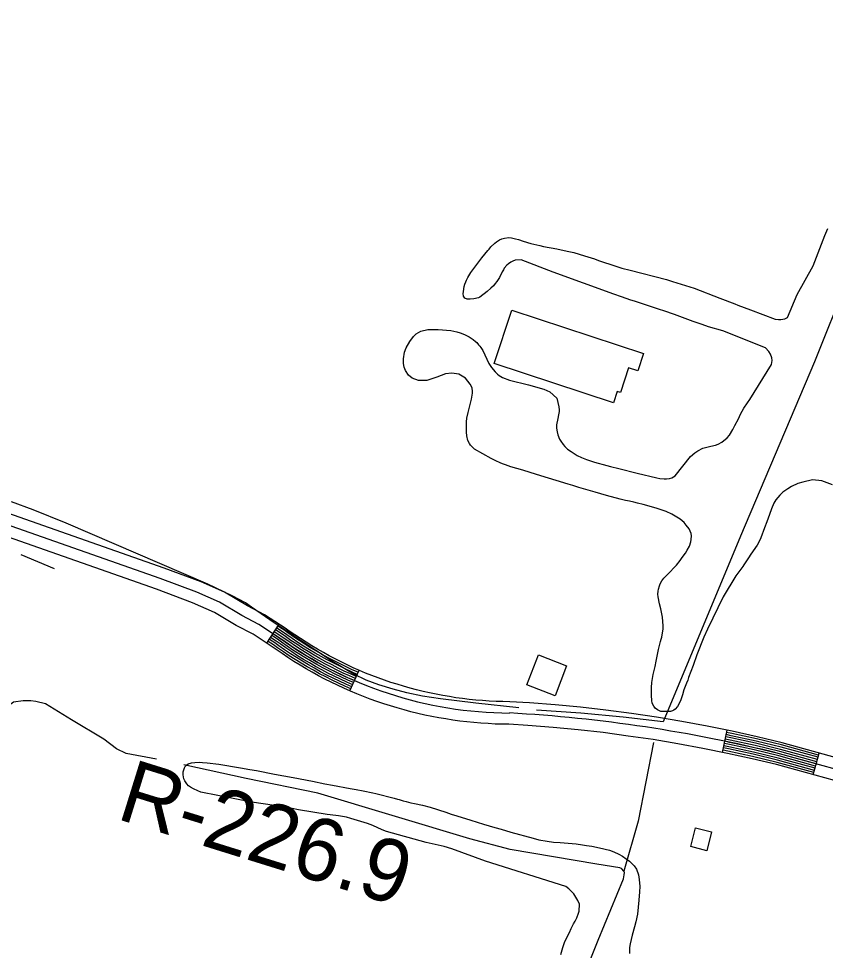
# Model space of a CAD drawing. Extents: x 3297716 to 3335574, y 688621 to 713991.
# Drawn here: x 3318037 to 3319108, y 699056 to 700292 of the extents above; entities that cross this region are included whole.
import ezdxf

# ---------------------------------------------------------------- set-up
doc = ezdxf.new("R2010")
doc.units = 0
for name, color, linetype in [('V-BLDG-OTLN', 7, 'Continuous'), ('V-RIVR-RANG-IDEN', 7, 'Continuous'), ('V-ROAD-CNTR', 7, 'Continuous'), ('V-SITE-VEGE', 7, 'Continuous'), ('V-TOPO-SHOR', 7, 'Continuous')]:
    doc.layers.add(name, color=color, linetype=linetype)

msp = doc.modelspace()

# ---------------------------------------------------------------- linework, layer by layer
at = {"layer": 'V-BLDG-OTLN'}
for points in [[(3318691.4, 699905), (3318866.4, 699847.4), (3318858.8, 699824.5), (3318846.4, 699828.6), (3318835.6, 699795.8), (3318831.2, 699797.3), (3318826.2, 699782.1), (3318668.1, 699834.1)], [(3318726.7, 699447.7), (3318764.2, 699433.3), (3318748.8, 699393.3), (3318711.3, 699407.7)], [(3318935, 699218), (3318956.5, 699212.7), (3318950.3, 699187.8), (3318928.8, 699193.2)]]:
    msp.add_lwpolyline(points, close=True, dxfattribs=at)
at = {"layer": 'V-ROAD-CNTR'}
for p, q in [((3318366.4, 699463.1), (3318382.7, 699488.3)), ((3318476.7, 699399.8), (3318488.7, 699427.3)), ((3318971.2, 699318.2), (3318977.1, 699347.7)), ((3319091.4, 699288.5), (3319099.4, 699317.4))]:
    msp.add_line(p, q, dxfattribs=at)
for points in [[(3318382, 699470.9), (3318355.6, 699487.9), (3318333.2, 699499.9), (3318303.5, 699517.4), (3318273.4, 699530.7), (3318224.9, 699548.8), (3317592.2, 699771.1), (3317260.5, 699884.5), (3316856.7, 700022.4), (3316388.2, 700177.2)], [(3319180, 699295.2), (3319050.2, 699331), (3319017, 699339.1), (3318983.8, 699346.3), (3318950.6, 699352.9), (3318917.1, 699359.3), (3318883.5, 699364.8), (3318850.1, 699369.7), (3318816.3, 699374.3), (3318782.5, 699378.1), (3318748.8, 699381.2), (3318714.8, 699383.9), (3318688.8, 699385.5), (3318679.4, 699385.6), (3318670.5, 699385.9), (3318661.6, 699386.4), (3318652.7, 699386.9), (3318643.9, 699387.7), (3318635, 699388.6), (3318626.1, 699389.6), (3318617.3, 699390.8), (3318608.6, 699392.2), (3318599.8, 699393.7), (3318591, 699395.4), (3318582.3, 699397.2), (3318573.6, 699399.1), (3318565, 699401.3), (3318556.4, 699403.6), (3318547.8, 699406), (3318539.3, 699408.6), (3318530.8, 699411.2), (3318522.4, 699414.1), (3318514, 699417.1), (3318505.6, 699420.3), (3318497.4, 699423.6), (3318489.2, 699427.1), (3318481.1, 699430.6), (3318473, 699434.4), (3318464.9, 699438.3), (3318457, 699442.3), (3318449.1, 699446.4), (3318441.4, 699450.7), (3318433.6, 699455.1), (3318425.9, 699459.7), (3318418.4, 699464.3), (3318410.9, 699469.2), (3318403.5, 699474.2), (3318396.1, 699479.2), (3318390.5, 699483.3), (3318363.2, 699500.9), (3318340.5, 699512.9), (3318310.4, 699530.8), (3318279, 699544.6), (3318230, 699562.9), (3317597.1, 699785.3)], [(3319171, 699266.6), (3319042.7, 699302), (3319010.3, 699309.8), (3318977.7, 699316.9), (3318944.9, 699323.5), (3318911.9, 699329.7), (3318878.9, 699335.2), (3318845.9, 699340), (3318812.7, 699344.5), (3318779.5, 699348.2), (3318746.3, 699351.4), (3318712.7, 699354), (3318687.7, 699355.5), (3318678.7, 699355.6), (3318669.3, 699355.9), (3318659.9, 699356.4), (3318650.5, 699357), (3318641, 699357.8), (3318631.8, 699358.8), (3318622.4, 699359.8), (3318613, 699361.1), (3318603.7, 699362.6), (3318594.4, 699364.2), (3318585.2, 699366), (3318576, 699367.8), (3318566.7, 699370), (3318557.6, 699372.2), (3318548.5, 699374.6), (3318539.4, 699377.2), (3318530.4, 699379.9), (3318521.4, 699382.8), (3318512.4, 699385.8), (3318503.6, 699389), (3318494.8, 699392.3), (3318486, 699395.9), (3318477.4, 699399.5), (3318468.7, 699403.3), (3318460.2, 699407.3), (3318451.6, 699411.4), (3318443.3, 699415.6), (3318434.9, 699420), (3318426.6, 699424.6), (3318418.5, 699429.2), (3318410.4, 699434), (3318402.4, 699439), (3318394.4, 699444.1), (3318386.6, 699449.4), (3318378.8, 699454.7), (3318373.5, 699458.5), (3318348.1, 699475), (3318325.8, 699486.8), (3318296.7, 699504.1), (3318267.7, 699516.8), (3318219.8, 699534.7), (3317587.3, 699757)], [(3318486.3, 699421.8), (3318478.6, 699425.2), (3318470.4, 699429), (3318462.3, 699432.9), (3318454.2, 699436.9), (3318446.3, 699441.1), (3318438.4, 699445.5), (3318430.6, 699450), (3318422.8, 699454.5), (3318415.2, 699459.3), (3318407.6, 699464.2), (3318400.1, 699469.2), (3318392.7, 699474.3), (3318387.1, 699478.4), (3318379.5, 699483.3)], [(3318487.5, 699424.5), (3318479.8, 699427.9), (3318471.7, 699431.7), (3318463.6, 699435.6), (3318455.6, 699439.6), (3318447.7, 699443.7), (3318439.9, 699448.1), (3318432.1, 699452.6), (3318424.4, 699457.1), (3318416.8, 699461.8), (3318409.3, 699466.7), (3318401.8, 699471.7), (3318394.4, 699476.8), (3318388.8, 699480.8), (3318381.1, 699485.8)], [(3318480.3, 699408), (3318472.4, 699411.5), (3318464, 699415.4), (3318455.6, 699419.4), (3318447.4, 699423.6), (3318439.2, 699427.9), (3318431, 699432.4), (3318423, 699437), (3318415.1, 699441.7), (3318407.2, 699446.6), (3318399.4, 699451.6), (3318391.7, 699456.8), (3318384, 699462.1), (3318378.6, 699466), (3318371.3, 699470.7)], [(3318481.5, 699410.8), (3318473.7, 699414.2), (3318465.3, 699418.1), (3318457, 699422.1), (3318448.7, 699426.3), (3318440.6, 699430.5), (3318432.5, 699435), (3318424.5, 699439.6), (3318416.6, 699444.3), (3318408.8, 699449.1), (3318401, 699454.1), (3318393.3, 699459.3), (3318385.8, 699464.5), (3318380.3, 699468.5), (3318372.9, 699473.2)], [(3318482.7, 699413.5), (3318474.9, 699416.9), (3318466.6, 699420.8), (3318458.3, 699424.8), (3318450.1, 699428.9), (3318442, 699433.2), (3318434, 699437.6), (3318426, 699442.2), (3318418.2, 699446.8), (3318410.4, 699451.7), (3318402.7, 699456.6), (3318395, 699461.8), (3318387.5, 699467), (3318382, 699470.9), (3318374.6, 699475.7)], [(3318483.9, 699416.3), (3318476.1, 699419.7), (3318467.8, 699423.5), (3318459.6, 699427.5), (3318451.5, 699431.6), (3318443.4, 699435.8), (3318435.5, 699440.2), (3318427.5, 699444.8), (3318419.7, 699449.4), (3318412, 699454.2), (3318404.3, 699459.1), (3318396.7, 699464.3), (3318389.2, 699469.4), (3318383.7, 699473.4), (3318376.2, 699478.2)], [(3318485.1, 699419), (3318477.4, 699422.4), (3318469.1, 699426.2), (3318460.9, 699430.2), (3318452.9, 699434.3), (3318444.8, 699438.5), (3318436.9, 699442.9), (3318429, 699447.4), (3318421.3, 699452), (3318413.6, 699456.7), (3318406, 699461.7), (3318398.4, 699466.7), (3318391, 699471.9), (3318385.4, 699475.9), (3318377.8, 699480.8)], [(3318477.9, 699402.5), (3318470, 699406), (3318461.4, 699410), (3318453, 699414), (3318444.6, 699418.3), (3318436.3, 699422.6), (3318428.1, 699427.2), (3318420, 699431.8), (3318412, 699436.6), (3318404, 699441.5), (3318396.1, 699446.6), (3318388.3, 699451.8), (3318380.6, 699457.2), (3318375.2, 699461), (3318368.1, 699465.6)], [(3318479.1, 699405.3), (3318471.2, 699408.7), (3318462.7, 699412.7), (3318454.3, 699416.7), (3318446, 699420.9), (3318437.7, 699425.3), (3318429.6, 699429.8), (3318421.5, 699434.4), (3318413.5, 699439.2), (3318405.6, 699444.1), (3318397.7, 699449.1), (3318390, 699454.3), (3318382.3, 699459.6), (3318376.9, 699463.5), (3318369.7, 699468.2)], [(3319096.2, 699305.9), (3319047.2, 699319.4), (3319014.3, 699327.4), (3318981.4, 699334.6), (3318974.7, 699335.9)], [(3319097, 699308.8), (3319048, 699322.3), (3319015, 699330.3), (3318982, 699337.5), (3318975.3, 699338.8)], [(3319097.8, 699311.7), (3319048.7, 699325.2), (3319015.7, 699333.2), (3318982.6, 699340.4), (3318975.9, 699341.8)], [(3319098.6, 699314.6), (3319049.5, 699328.1), (3319016.3, 699336.1), (3318983.2, 699343.4), (3318976.5, 699344.7)], [(3319092.2, 699291.4), (3319043.5, 699304.9), (3319010.9, 699312.8), (3318978.3, 699319.9), (3318971.7, 699321.2)], [(3319093, 699294.3), (3319044.2, 699307.8), (3319011.6, 699315.7), (3318978.9, 699322.8), (3318972.3, 699324.1)], [(3319093.8, 699297.2), (3319045, 699310.7), (3319012.3, 699318.6), (3318979.5, 699325.7), (3318972.9, 699327.1)], [(3319094.6, 699300.1), (3319045.7, 699313.6), (3319013, 699321.5), (3318980.2, 699328.7), (3318973.5, 699330)], [(3319095.4, 699303), (3319046.5, 699316.5), (3319013.6, 699324.4), (3318980.8, 699331.6), (3318974.1, 699333)], [(3320350, 698868.3), (3320247.5, 698915.8), (3319755.5, 699076.8), (3319175.5, 699280.9), (3319046.5, 699316.5)]]:
    msp.add_lwpolyline(points, dxfattribs=at)
for centre, radius, start, end in [((3318690.9, 699895.6), 525.1, 233.976, 269.7145), ((3318580.5, 697441.7), 1931.9, 76.0425, 86.8036)]:
    msp.add_arc(centre, radius, start, end, dxfattribs=at)
at = {"layer": 'V-SITE-VEGE'}
for points in [[(3318806.5, 699971.2), (3318829.3, 699963.5), (3318837.6, 699961), (3318848.4, 699958), (3318896.7, 699945.7), (3318904.5, 699942.9), (3318933.5, 699934.1), (3318967.5, 699920.9), (3318987.3, 699913.5), (3318991.5, 699911.8), (3319008, 699905.7), (3319040.7, 699893.1), (3319045.5, 699892.6), (3319048.6, 699892.8), (3319053.7, 699893.7), (3319057.2, 699895.4), (3319070.2, 699925.8), (3319091.2, 699963.9), (3319106.9, 700004), (3319110.8, 700013.5)], [(3318833.5, 699695), (3318857.6, 699688.8), (3318884, 699682.6), (3318888, 699681.6), (3318893.8, 699681.1), (3318896.6, 699681.2), (3318900.9, 699681.5), (3318903.8, 699682.4), (3318908.4, 699685.2), (3318928.7, 699710.8), (3318934.2, 699715.9), (3318938.3, 699718.5), (3318944.8, 699721.8), (3318955.5, 699724.8), (3318961.7, 699726), (3318965.3, 699727.3), (3318970.1, 699729.7), (3318977.1, 699735.5), (3318980.5, 699739.4), (3318984.9, 699746.7), (3318987.6, 699752.2), (3318992.2, 699761), (3318995.1, 699766.9), (3318999.5, 699775), (3319004.1, 699782.1), (3319007.2, 699786.4), (3319035.9, 699833), (3319036.8, 699838.3), (3319036.6, 699841.7), (3319034.8, 699846.9), (3319032.5, 699850.2), (3319027.9, 699854.9), (3318971.6, 699877.6), (3318952.6, 699883.1), (3318944, 699886.2), (3318931.9, 699889.9), (3318907.4, 699899.3), (3318893.1, 699904.2), (3318887.5, 699905.9), (3318863.7, 699913.8), (3318860.8, 699914.7), (3318856.7, 699916), (3318854.4, 699916.9), (3318849.4, 699918.4), (3318836.8, 699922.9), (3318826.8, 699926.1), (3318746.4, 699955.3), (3318703.9, 699971.7), (3318696, 699971.3), (3318692.7, 699969.9), (3318690.3, 699968.7), (3318686.9, 699966.4), (3318685, 699964.9), (3318681.4, 699960.7), (3318680.4, 699958.8), (3318678.5, 699955.9), (3318675.2, 699948.6), (3318671.4, 699942.9), (3318669.5, 699940.3), (3318667.1, 699937.4), (3318663.7, 699934.1), (3318658.8, 699929.7), (3318649, 699922.4), (3318647.1, 699921.6), (3318641.1, 699920), (3318636.3, 699919.6), (3318632.2, 699919.7), (3318629.2, 699921.1), (3318627.3, 699923.8), (3318627.1, 699927.3), (3318627.3, 699929.5), (3318627.8, 699933.6), (3318628.2, 699936.4), (3318629.3, 699939.7), (3318630.4, 699942.6), (3318631.5, 699944.7), (3318633, 699948.3), (3318637.1, 699955), (3318651.6, 699974.3), (3318659.6, 699984.1), (3318661.3, 699986), (3318663.8, 699989.2), (3318668.8, 699994), (3318671.2, 699995.7), (3318675.3, 699998.4), (3318678.4, 699999.8), (3318681.7, 700000.8), (3318687.3, 700001.4), (3318691.1, 700001.1), (3318696.5, 699999.7), (3318700.3, 699998.7), (3318706.5, 699996.5), (3318716.8, 699993.5), (3318728.6, 699990.7), (3318733.6, 699989.7), (3318751.1, 699986.5), (3318765.1, 699983.5), (3318773.7, 699981.5), (3318787.9, 699977.3), (3318801.3, 699973.1), (3318806.5, 699971.2)], [(3318853.2, 699650.3), (3318847.8, 699651.5), (3318842.5, 699652.4), (3318835.1, 699654.3), (3318817, 699659.1), (3318802.1, 699663.6), (3318780.4, 699669.7), (3318772.4, 699672.3), (3318766.3, 699674.4), (3318724.4, 699686.8), (3318706, 699692.7), (3318690.2, 699697.4), (3318683, 699699.8), (3318679.2, 699701.3), (3318676.1, 699702.3), (3318670.2, 699705), (3318664.2, 699708.1), (3318642, 699720.5), (3318636.7, 699725.8), (3318635.1, 699728.3), (3318633.2, 699732.1), (3318631.8, 699738.1), (3318631.2, 699743.4), (3318631.1, 699752.9), (3318631.3, 699756.7), (3318631.9, 699761.9), (3318633.4, 699769.3), (3318635.1, 699776.5), (3318637.8, 699786.9), (3318638.9, 699792.2), (3318639.3, 699794.8), (3318639.4, 699797.6), (3318638.7, 699801.5), (3318638, 699803.7), (3318636.1, 699807), (3318629.8, 699815), (3318621.3, 699820.1), (3318611.9, 699821.6), (3318603.3, 699820.5), (3318591.9, 699816.1), (3318578.7, 699811.6), (3318567.7, 699811.7), (3318559.1, 699814.7), (3318554.4, 699819), (3318550.4, 699824.8), (3318548.8, 699829.3), (3318547.9, 699834.4), (3318547.9, 699840.3), (3318549, 699849.4), (3318551.4, 699855.3), (3318556, 699863.6), (3318561.1, 699870.3), (3318564.7, 699873.8), (3318570.8, 699877.3), (3318579.9, 699879.6), (3318593.7, 699879.5), (3318610.3, 699878.1), (3318618.7, 699876.4), (3318622.7, 699875.2), (3318628.7, 699872.9), (3318634.9, 699869.6), (3318640.3, 699866.2), (3318643.4, 699863.7), (3318645.1, 699862), (3318647.4, 699859.2), (3318649, 699857.5), (3318650.5, 699855.5), (3318652.8, 699851.5), (3318661, 699834.2), (3318664.7, 699828.9), (3318669.2, 699823.3), (3318672.5, 699820), (3318674.7, 699818.3), (3318678.9, 699815.6), (3318688.5, 699812.2), (3318713.5, 699806), (3318734.1, 699800.2), (3318741.7, 699796.8), (3318751.2, 699788.2), (3318754, 699777), (3318754.4, 699772.7), (3318754.4, 699770.7), (3318753.6, 699766), (3318752.4, 699761.5), (3318750.9, 699753.1), (3318750.8, 699748.6), (3318751.5, 699743.6), (3318752.4, 699739.8), (3318754.7, 699734), (3318756.3, 699731.4), (3318759.4, 699727), (3318761.8, 699724.3), (3318765.3, 699720.8), (3318770, 699717.4), (3318778.1, 699712.1), (3318783.8, 699709.4), (3318790.7, 699706.9), (3318801, 699703.4), (3318817.4, 699698.8), (3318822.6, 699697.7), (3318833.5, 699695)], [(3319117.2, 699673.2), (3319102.8, 699678.7), (3319090.4, 699679.8), (3319077.4, 699677), (3319070.9, 699674.9), (3319062.7, 699671.1), (3319057.7, 699668.1), (3319051.2, 699663.6), (3319046.9, 699659.8), (3319041.8, 699653.5), (3319039.2, 699648.9), (3319036, 699641.5), (3319031, 699627.8), (3319025.6, 699612.6), (3319023.2, 699606.6), (3319020.8, 699600.9), (3319016.8, 699593.1), (3319008.8, 699581.2), (3319005.7, 699576.3), (3318999.4, 699567.2), (3318997.9, 699564.8), (3318988.6, 699552.6), (3318972, 699524.8), (3318951.1, 699481.6), (3318946.4, 699471.2), (3318937.1, 699447.8), (3318932, 699433.4), (3318926.1, 699417.6), (3318925.1, 699414.3), (3318923.2, 699410.1), (3318919.7, 699401.2), (3318917.8, 699394.6), (3318916.7, 699390.8), (3318915.7, 699388.2), (3318912.9, 699382.2), (3318911.4, 699379.2), (3318908.2, 699375.8), (3318906.6, 699374.4), (3318904.7, 699373.3), (3318901.8, 699372.3), (3318889.3, 699372.4), (3318884.9, 699374.6), (3318881.8, 699377), (3318879.9, 699379.5), (3318877.8, 699383.7), (3318877.1, 699386.9), (3318876.9, 699393.6), (3318877, 699404.5), (3318877.4, 699410.8), (3318879.1, 699421.4), (3318881.6, 699432.2), (3318882.9, 699439.3), (3318886.1, 699454.6), (3318888.6, 699465.2), (3318889.8, 699468.6), (3318890.3, 699471), (3318892.1, 699482), (3318892.2, 699486.3), (3318891.3, 699497.5), (3318889.1, 699508.9), (3318887.4, 699515.4), (3318885.6, 699524.5), (3318885.2, 699528), (3318885.5, 699532.3), (3318886, 699535), (3318887.4, 699539.2), (3318888.5, 699541.8), (3318890.6, 699545.7), (3318893.3, 699549.5), (3318901.7, 699558), (3318906.6, 699563.2), (3318909.9, 699566.9), (3318914.8, 699572.8), (3318917.7, 699576.7), (3318921.8, 699582.6), (3318924.2, 699586.6), (3318927.1, 699592.1), (3318928.9, 699597.5), (3318929.6, 699600.9), (3318929.9, 699605.7), (3318929.4, 699608.7), (3318928.3, 699611.9), (3318926.7, 699615), (3318922.9, 699619.8), (3318920.1, 699623.1), (3318914.8, 699627.7), (3318910.6, 699630.4), (3318903.7, 699634.5), (3318896.1, 699637.7), (3318890.8, 699639.7), (3318883, 699642.2), (3318865.6, 699647.3), (3318858.3, 699649.1), (3318853.2, 699650.3)], [(3318756.5, 699049.9), (3318759.3, 699059.4), (3318761.4, 699066), (3318766.1, 699076.1), (3318767.8, 699079.1), (3318770.3, 699084.7), (3318773.3, 699090.7), (3318775.3, 699094.1), (3318777.5, 699098.7), (3318779.8, 699105), (3318780.6, 699107.5), (3318780.9, 699110.4), (3318781.1, 699114), (3318781.1, 699117), (3318779.2, 699121.6), (3318773.7, 699130.6), (3318767.1, 699137.1), (3318763.3, 699140.4), (3318656.4, 699174.1), (3318611.7, 699190.1), (3318601.5, 699193.4), (3318577.7, 699198.9), (3318525.3, 699213.2), (3318519.2, 699215.7), (3318506.8, 699221.4), (3318500, 699224), (3318478, 699230.5), (3318471.9, 699232.1), (3318461.4, 699234.1), (3318457.7, 699234.4), (3318446.5, 699236), (3318427.6, 699239), (3318408.4, 699242.2), (3318391.6, 699245.6), (3318346.5, 699252.2), (3318278.9, 699265.3), (3318274.6, 699267.2), (3318269, 699269.9), (3318264.9, 699272.2), (3318262.5, 699273.9), (3318260, 699276.4), (3318257.4, 699280.3), (3318256.3, 699283), (3318255.5, 699288.4), (3318255.4, 699292.3), (3318256.9, 699297.6), (3318258.6, 699300.3), (3318261.8, 699303), (3318266.4, 699304.6), (3318270.6, 699305), (3318276.9, 699305.2), (3318280.8, 699304.9), (3318287.1, 699304.6), (3318302.8, 699302.7), (3318331.4, 699297.6), (3318343.9, 699295.5), (3318352.8, 699294.2), (3318376.7, 699289.5), (3318401.5, 699284.9), (3318427.1, 699280), (3318443.3, 699276.5), (3318453.6, 699274.8), (3318476.9, 699270.5), (3318484.9, 699269.2), (3318494.2, 699267.4), (3318506.8, 699264.6), (3318511.2, 699263.5), (3318535.5, 699257.7), (3318539.9, 699256.4)], [(3318539.9, 699256.4), (3318542.1, 699255.9), (3318547.2, 699253.9), (3318551.1, 699252.9), (3318557.6, 699251.4), (3318562.2, 699250.6), (3318573, 699248.1), (3318583.2, 699245.5), (3318604.1, 699239), (3318611.1, 699236.5), (3318618.6, 699234.2), (3318637, 699228.1), (3318653.8, 699222.8), (3318668.9, 699218.7), (3318677.2, 699216.2), (3318690, 699212.2), (3318719.7, 699204.3), (3318727.5, 699202.3), (3318738.4, 699200.3), (3318746.9, 699199.2), (3318755.7, 699198.8), (3318776.9, 699196.7), (3318785.1, 699195.6), (3318790.7, 699194.9), (3318797.6, 699193.8), (3318808, 699191.7), (3318820.9, 699188.4), (3318826.9, 699186.4), (3318833.5, 699183.2), (3318838.1, 699180.5), (3318843.2, 699177.2), (3318847.8, 699173.8), (3318853.8, 699167.9)], [(3318853.8, 699167.9), (3318856.7, 699163.4), (3318859.5, 699155.6), (3318860.5, 699149.8), (3318861.1, 699140.2), (3318861, 699133.2), (3318860.2, 699122.2), (3318858, 699103.7), (3318855.9, 699093.5), (3318854.2, 699086.9), (3318851.2, 699075.7), (3318848.6, 699064.3), (3318847.8, 699059.3), (3318847.6, 699055.8), (3318847.7, 699051.5)]]:
    msp.add_lwpolyline(points, dxfattribs=at)
at = {"layer": 'V-TOPO-SHOR'}
for p, q in [((3318995, 699605.1), (3318892.3, 699359)), ((3318084.5, 699561.7), (3318040.3, 699580.4))]:
    msp.add_line(p, q, dxfattribs=at)
for points in [[(3319709.1, 701328.4), (3319609.5, 701104.6), (3319493.2, 700815.7), (3319363.4, 700503.4), (3319221.6, 700157.6), (3319093.2, 699836.4), (3318995, 699605.1)], [(3318700.9, 699377.6), (3318643.8, 699383.6), (3318597, 699389.3), (3318572.7, 699393), (3318552, 699397.3), (3318534, 699402.2), (3318514.9, 699407.7), (3318498.3, 699413.9), (3318481.7, 699422.2), (3318454.8, 699438.1), (3318407.9, 699469.1), (3318370.4, 699494.3), (3318346.2, 699511.1), (3318337.9, 699516.7), (3318320.5, 699525.8), (3318287.9, 699541.6), (3318100.2, 699622.4), (3318056.3, 699639.9), (3318027.7, 699650.6)], [(3318219.8, 699309.2), (3318179.9, 699316.8), (3318167, 699322.9), (3318149.9, 699335.7), (3318107, 699361.5), (3318072.8, 699382.8), (3318059.9, 699385.6), (3318053.3, 699386.8), (3318042.9, 699386.8), (3318030.1, 699385), (3318021, 699377.9), (3317959.9, 699280.4), (3317870.9, 699133.3), (3317763.4, 698971.2), (3317731.9, 698921.6), (3317728.2, 698917.8), (3317724, 698917.4), (3317719, 698917.3), (3317710.3, 698921), (3317665.3, 698951), (3317469.4, 699080.2), (3317318, 699185.3), (3317218, 699249.7)], [(3318892.3, 699359), (3318839.1, 699365.2), (3318783.1, 699370.1), (3318724.2, 699374.5)], [(3318879.3, 699331.3), (3318858.9, 699227.1), (3318840.1, 699160.7)], [(3318506.5, 697873.2), (3318553.7, 698056), (3318585.8, 698203.9), (3318627.8, 698356.1), (3318673.7, 698544.3), (3318719, 698756.6), (3318745.2, 698865.5), (3318785.2, 699016.8), (3318806, 699069.2), (3318839.8, 699150.3), (3318840.6, 699155.7), (3318841, 699159), (3318840.1, 699160.7), (3318837.2, 699164), (3318834.7, 699165.2), (3318804.4, 699170), (3318689.4, 699189.4), (3318635.7, 699203.6), (3318434.1, 699264.3), (3318339, 699283.5), (3318256.3, 699301.6)]]:
    msp.add_lwpolyline(points, dxfattribs=at)

# ---------------------------------------------------------------- texts
at = {"layer": 'V-RIVR-RANG-IDEN'}
msp.add_text('R-226.9', height=83, rotation=342.707, dxfattribs=at).set_placement((3318164.9, 699230.7))

doc.saveas('drawing.dxf')
